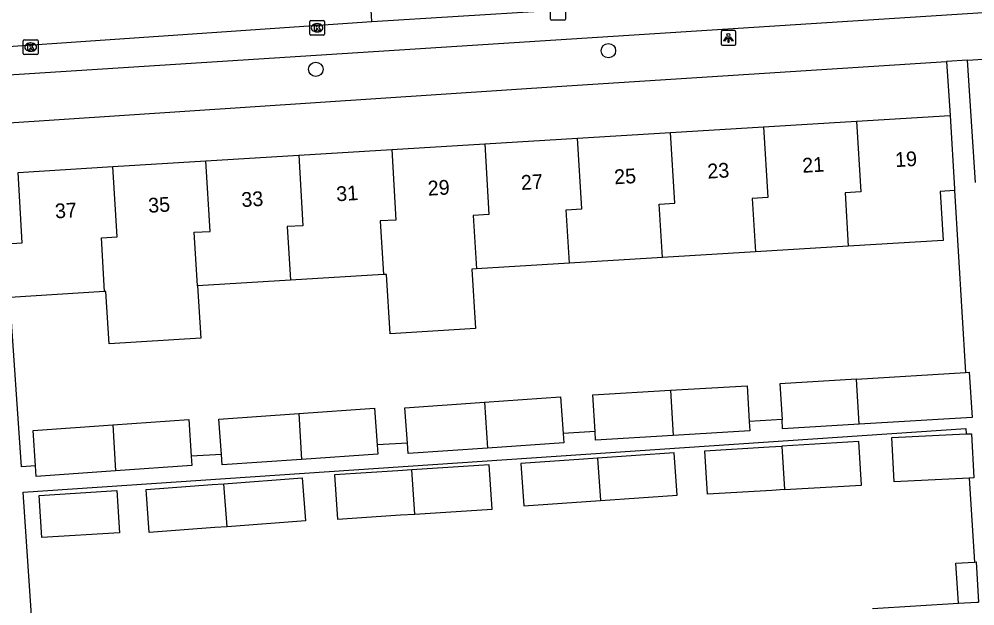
# Model space of a CAD drawing. Extents: x 159689 to 160786, y 387323 to 388339.
# Drawn here: x 160546.2 to 160611, y 387542 to 387581.9 of the extents above; entities that cross this region are included whole.
import ezdxf

# ---------------------------------------------------------------- set-up
doc = ezdxf.new("R2010")
doc.units = 0
for name, color, linetype in [('IMGEO_Boom', 7, 'Continuous'), ('IMGEO_Kolk', 7, 'Continuous'), ('IMGEO_Lichtpunt', 7, 'Continuous'), ('IMGEO_Pand', 7, 'Continuous'), ('IMGEO_Pand_nummerreeks', 7, 'Continuous'), ('IMGEO_Rijbaan_lokaal_open', 7, 'Continuous'), ('IMGEO_Voetpad_open', 7, 'Continuous')]:
    doc.layers.add(name, color=color, linetype=linetype)

msp = doc.modelspace()

# ---------------------------------------------------------------- linework, layer by layer
at = {"layer": 'IMGEO_Boom'}
for centre in [(160586.134, 387579.733), (160566.285, 387578.466)]:
    msp.add_circle(centre, 0.489, dxfattribs=at)
at = {"layer": 'IMGEO_Kolk'}
for p, q in [((160582.213, 387581.876), (160582.213, 387582.728)), ((160583.214, 387582.728), (160583.214, 387581.876)), ((160565.871, 387580.861), (160565.871, 387581.713)), ((160565.946, 387581.787), (160566.798, 387581.787)), ((160566.872, 387581.713), (160566.872, 387580.861)), ((160583.14, 387581.802), (160582.288, 387581.802)), ((160566.359, 387581.567), (160566.384, 387581.567)), ((160546.515, 387580.475), (160547.367, 387580.475)), ((160566.798, 387580.787), (160565.946, 387580.787)), ((160566.382, 387581.007), (160566.357, 387581.007)), ((160546.44, 387579.549), (160546.44, 387580.401)), ((160546.928, 387580.255), (160546.953, 387580.255)), ((160547.441, 387580.401), (160547.441, 387579.549)), ((160547.367, 387579.475), (160546.515, 387579.475)), ((160546.951, 387579.695), (160546.926, 387579.695))]:
    msp.add_line(p, q, dxfattribs=at)
for points in [[(160582.213, 387581.876), (160582.213, 387582.728)], [(160583.214, 387582.728), (160583.214, 387581.876)], [(160565.871, 387580.861), (160565.871, 387581.713)], [(160565.946, 387581.787), (160566.798, 387581.787)], [(160566.872, 387581.713), (160566.872, 387580.861)], [(160583.14, 387581.802), (160582.288, 387581.802)], [(160566.192, 387581.487), (160566.315, 387581.487), (160566.315, 387581.336), (160566.445, 387581.487), (160566.609, 387581.487), (160566.463, 387581.336), (160566.616, 387581.087), (160566.464, 387581.087), (160566.379, 387581.251), (160566.315, 387581.184), (160566.315, 387581.087), (160566.192, 387581.087), (160566.192, 387581.487)], [(160546.515, 387580.475), (160547.367, 387580.475)], [(160566.798, 387580.787), (160565.946, 387580.787)], [(160546.44, 387579.549), (160546.44, 387580.401)], [(160546.761, 387580.175), (160546.884, 387580.175), (160546.884, 387580.024), (160547.014, 387580.175), (160547.178, 387580.175), (160547.032, 387580.024), (160547.185, 387579.775), (160547.033, 387579.775), (160546.948, 387579.939), (160546.884, 387579.872), (160546.884, 387579.775), (160546.761, 387579.775), (160546.761, 387580.175)], [(160547.441, 387580.401), (160547.441, 387579.549)], [(160547.367, 387579.475), (160546.515, 387579.475)]]:
    msp.add_lwpolyline(points, dxfattribs=at)
for centre, start, end in [((160565.948, 387581.711), 91.55205, 178.44795), ((160565.948, 387581.711), 91.55205, 178.44795), ((160566.796, 387581.711), 1.55205, 88.44795), ((160566.796, 387581.711), 1.55205, 88.44795), ((160582.29, 387581.878), 181.55205, 268.44795), ((160582.29, 387581.878), 181.55205, 268.44795), ((160583.138, 387581.878), 271.55205, 358.44795), ((160583.138, 387581.878), 271.55205, 358.44795), ((160546.517, 387580.399), 91.55205, 178.44795), ((160546.517, 387580.399), 91.55205, 178.44795), ((160547.365, 387580.399), 1.55205, 88.44795), ((160547.365, 387580.399), 1.55205, 88.44795), ((160565.948, 387580.863), 181.55205, 268.44795), ((160565.948, 387580.863), 181.55205, 268.44795), ((160566.796, 387580.863), 271.55205, 358.44795), ((160566.796, 387580.863), 271.55205, 358.44795), ((160546.517, 387579.551), 181.55205, 268.44795), ((160546.517, 387579.551), 181.55205, 268.44795), ((160547.365, 387579.551), 271.55205, 358.44795), ((160547.365, 387579.551), 271.55205, 358.44795)]:
    msp.add_arc(centre, 0.0765, start, end, dxfattribs=at)
for centre, major_axis, ratio, start_param, end_param in [((160566.358, 387581.287), (-0.387, 0.002), 0.722429, 4.712389, 7.853982), ((160566.383, 387581.287), (-0.39, 0.002), 0.717154, 1.570796, 4.712389), ((160546.927, 387579.975), (-0.387, 0.002), 0.722429, 4.712389, 7.853982), ((160546.952, 387579.975), (-0.39, 0.002), 0.717154, 1.570796, 4.712389)]:
    msp.add_ellipse(centre, major_axis=major_axis, ratio=ratio, start_param=start_param, end_param=end_param, dxfattribs=at)
at = {"layer": 'IMGEO_Lichtpunt'}
for p, q in [((160594.681, 387581.094), (160593.873, 387581.094)), ((160594.681, 387581.094), (160593.873, 387581.094)), ((160593.779, 387580.999), (160593.779, 387580.192)), ((160593.779, 387580.999), (160593.779, 387580.192)), ((160594.775, 387580.192), (160594.775, 387580.999)), ((160594.775, 387580.192), (160594.775, 387580.999)), ((160593.873, 387580.098), (160594.681, 387580.098)), ((160593.873, 387580.098), (160594.681, 387580.098))]:
    msp.add_line(p, q, dxfattribs=at)
for points in [[(160594.153, 387580.663), (160594.192, 387580.635), (160594.004, 387580.373), (160593.966, 387580.4), (160594.153, 387580.663)], [(160594.255, 387580.615), (160594.302, 387580.615), (160594.302, 387580.293), (160594.255, 387580.293), (160594.255, 387580.615)], [(160594.365, 387580.635), (160594.403, 387580.662), (160594.59, 387580.4), (160594.551, 387580.372), (160594.365, 387580.635)]]:
    msp.add_lwpolyline(points, dxfattribs=at)
msp.add_circle((160594.278, 387580.797), 0.0994, dxfattribs=at)
for centre, start, end in [((160593.873, 387580.999), 90, 180), ((160593.873, 387580.999), 90, 180), ((160594.681, 387580.999), 0, 90), ((160594.681, 387580.999), 0, 90), ((160593.873, 387580.192), 180, 270), ((160593.873, 387580.192), 180, 270), ((160594.681, 387580.192), 270, 0), ((160594.681, 387580.192), 270, 360)]:
    msp.add_arc(centre, 0.0946, start, end, dxfattribs=at)
at = {"layer": 'IMGEO_Pand'}
for points in [[(160602.966, 387574.948), (160609.307, 387575.336)], [(160609.307, 387575.336), (160609.612, 387570.346), (160609.619, 387570.239)], [(160596.66, 387574.563), (160602.966, 387574.948)], [(160602.966, 387574.948), (160603.254, 387570.149), (160602.188, 387570.085), (160602.409, 387566.463)], [(160584.048, 387573.792), (160590.354, 387574.178)], [(160589.797, 387565.692), (160589.576, 387569.319), (160590.642, 387569.383), (160590.354, 387574.178)], [(160590.354, 387574.178), (160596.66, 387574.563)], [(160596.66, 387574.563), (160596.948, 387569.766), (160595.882, 387569.702), (160596.103, 387566.078)], [(160571.435, 387573.021), (160577.742, 387573.407)], [(160577.742, 387573.407), (160578.029, 387568.617), (160576.963, 387568.553), (160577.185, 387564.921)], [(160577.742, 387573.407), (160584.048, 387573.792)], [(160583.491, 387565.307), (160583.27, 387568.936), (160584.336, 387569), (160584.048, 387573.792)], [(160558.823, 387572.251), (160565.129, 387572.636)], [(160565.129, 387572.636), (160565.416, 387567.851), (160564.35, 387567.787), (160564.572, 387564.151)], [(160565.129, 387572.636), (160571.435, 387573.021)], [(160571.435, 387573.021), (160571.722, 387568.234), (160570.656, 387568.17), (160570.878, 387564.536)], [(160552.517, 387571.865), (160558.823, 387572.251)], [(160558.266, 387563.765), (160558.044, 387567.404), (160559.11, 387567.468), (160558.823, 387572.251)], [(160545.312, 387566.631), (160546.376, 387566.696), (160546.084, 387571.472), (160552.517, 387571.865)], [(160551.96, 387563.38), (160551.738, 387567.021), (160552.804, 387567.085), (160552.517, 387571.865)], [(160609.619, 387570.239), (160608.632, 387570.178), (160608.835, 387566.856), (160602.409, 387566.463)], [(160602.409, 387566.463), (160596.103, 387566.078)], [(160589.797, 387565.692), (160583.491, 387565.307)], [(160596.103, 387566.078), (160589.797, 387565.692)], [(160577.185, 387564.921), (160576.864, 387564.901), (160577.11, 387560.873), (160571.333, 387560.521), (160571.087, 387564.549), (160570.878, 387564.536)], [(160583.491, 387565.307), (160577.185, 387564.921)], [(160570.878, 387564.536), (160564.572, 387564.151)], [(160558.266, 387563.765), (160558.483, 387560.212), (160552.262, 387559.832), (160552.045, 387563.385), (160551.96, 387563.38)], [(160564.572, 387564.151), (160558.266, 387563.765)], [(160551.96, 387563.38), (160545.535, 387562.987)], [(160602.96, 387557.438), (160610.364, 387557.885)], [(160610.364, 387557.885), (160610.618, 387557.9), (160610.804, 387554.83), (160603.147, 387554.368)], [(160602.96, 387557.438), (160597.769, 387557.125), (160597.916, 387554.684)], [(160603.147, 387554.368), (160602.96, 387557.438)], [(160585.225, 387553.881), (160585.076, 387556.36), (160590.346, 387556.677)], [(160590.346, 387556.677), (160595.537, 387556.991), (160595.684, 387554.549)], [(160590.346, 387556.677), (160590.533, 387553.607)], [(160572.498, 387553.098), (160572.33, 387555.494), (160577.738, 387555.871)], [(160577.738, 387555.871), (160582.891, 387556.23), (160583.064, 387553.748)], [(160577.738, 387555.871), (160577.929, 387552.753)], [(160565.125, 387555.1), (160570.278, 387555.459), (160570.451, 387552.972)], [(160552.514, 387554.329), (160557.666, 387554.688), (160557.84, 387552.196)], [(160559.885, 387552.322), (160559.717, 387554.723), (160565.125, 387555.1)], [(160565.125, 387555.1), (160565.316, 387551.982)], [(160595.684, 387554.549), (160595.722, 387553.92), (160590.533, 387553.607)], [(160603.147, 387554.368), (160597.954, 387554.055), (160597.916, 387554.684)], [(160547.273, 387551.546), (160547.105, 387553.952), (160552.514, 387554.329)], [(160552.514, 387554.329), (160552.704, 387551.211)], [(160590.533, 387553.607), (160585.261, 387553.289), (160585.225, 387553.881)], [(160583.064, 387553.748), (160583.108, 387553.114), (160577.929, 387552.753)], [(160598.072, 387549.933), (160603.3, 387550.246), (160603.123, 387553.197), (160597.895, 387552.884)], [(160610.612, 387550.716), (160605.517, 387550.464), (160605.368, 387553.463), (160610.409, 387553.713)], [(160610.409, 387553.713), (160610.771, 387553.731), (160610.92, 387550.731), (160610.612, 387550.716)], [(160570.451, 387552.972), (160570.495, 387552.343), (160565.316, 387551.982)], [(160577.929, 387552.753), (160572.548, 387552.377), (160572.498, 387553.098)], [(160598.072, 387549.933), (160597.224, 387549.882), (160592.851, 387549.621), (160592.674, 387552.572), (160597.042, 387552.833), (160597.895, 387552.884)], [(160597.895, 387552.884), (160598.072, 387549.933)], [(160557.84, 387552.196), (160557.883, 387551.572), (160552.704, 387551.211)], [(160565.316, 387551.982), (160559.935, 387551.606), (160559.885, 387552.322)], [(160585.385, 387552.065), (160584.444, 387551.998), (160580.188, 387551.697), (160580.391, 387548.831), (160584.621, 387549.131), (160585.588, 387549.199)], [(160585.588, 387549.199), (160590.796, 387549.568), (160590.593, 387552.434), (160585.385, 387552.065)], [(160585.385, 387552.065), (160585.588, 387549.199)], [(160552.704, 387551.211), (160547.323, 387550.835), (160547.273, 387551.546)], [(160572.804, 387551.275), (160571.842, 387551.213), (160567.555, 387550.94), (160567.747, 387547.939), (160572.027, 387548.212), (160572.996, 387548.274)], [(160572.996, 387548.274), (160578.241, 387548.609), (160578.049, 387551.61), (160572.804, 387551.275)], [(160572.996, 387548.274), (160572.804, 387551.275)], [(160560.056, 387550.337), (160565.354, 387550.739), (160565.575, 387547.82), (160560.277, 387547.417)], [(160560.277, 387547.417), (160559.43, 387547.353), (160554.992, 387547.016), (160554.771, 387549.935), (160559.249, 387550.276), (160560.056, 387550.337)], [(160560.277, 387547.417), (160560.056, 387550.337)], [(160552.979, 387547.011), (160547.699, 387546.676), (160547.518, 387549.533), (160552.798, 387549.868), (160552.979, 387547.011)], [(160609.876, 387542.221), (160609.708, 387544.938), (160610.963, 387545.016)], [(160610.963, 387545.016), (160611.075, 387545.023), (160611.242, 387542.305)], [(160604.043, 387541.861), (160609.876, 387542.221)], [(160609.876, 387542.221), (160611.131, 387542.298), (160611.242, 387542.305)]]:
    msp.add_lwpolyline(points, dxfattribs=at)
at = {"layer": 'IMGEO_Rijbaan_lokaal_open'}
for points in [[(160570.096, 387581.71), (160569.795, 387586.667)], [(160570.096, 387581.71), (160581.804, 387582.428)], [(160522.381, 387578.44), (160570.096, 387581.71)]]:
    msp.add_lwpolyline(points, dxfattribs=at)
at = {"layer": 'IMGEO_Voetpad_open'}
for points in [[(160688.268, 387587.229), (160524.931, 387576.751)], [(160610.493, 387579.088), (160668.508, 387582.814)], [(160544.771, 387574.785), (160583.316, 387577.343), (160609.072, 387578.997)], [(160610.493, 387579.088), (160609.072, 387578.997)], [(160609.072, 387578.997), (160609.307, 387575.336)], [(160611.027, 387570.775), (160610.493, 387579.088)], [(160609.619, 387570.239), (160610.364, 387557.885)], [(160547.273, 387551.546), (160546.311, 387551.487), (160545.535, 387562.987)], [(160597.916, 387554.684), (160595.684, 387554.549)], [(160547.42, 387535.041), (160546.428, 387549.752), (160610.384, 387554.083), (160610.409, 387553.713)], [(160585.225, 387553.881), (160583.064, 387553.748)], [(160572.498, 387553.098), (160570.451, 387552.972)], [(160559.885, 387552.322), (160557.84, 387552.196)], [(160610.612, 387550.716), (160610.963, 387545.016)]]:
    msp.add_lwpolyline(points, dxfattribs=at)

# ---------------------------------------------------------------- texts
at = {"layer": 'IMGEO_Pand_nummerreeks'}
for s, rotation, p in [('19', 3.49739, (160605.612, 387571.824)), ('23', 3.49739, (160592.876, 387571.045)), ('21', 3.49739, (160599.311, 387571.439)), ('27', 3.49739, (160580.232, 387570.273)), ('25', 3.49739, (160586.554, 387570.659)), ('29', 3.49504, (160573.909, 387569.886)), ('33', 3.49739, (160561.265, 387569.113)), ('31', 3.49739, (160567.7, 387569.507)), ('37', 3.49739, (160548.62, 387568.341)), ('35', 3.49504, (160554.942, 387568.727))]:
    msp.add_text(s, height=1, rotation=rotation, dxfattribs=at).set_placement(p)

doc.saveas('drawing.dxf')
